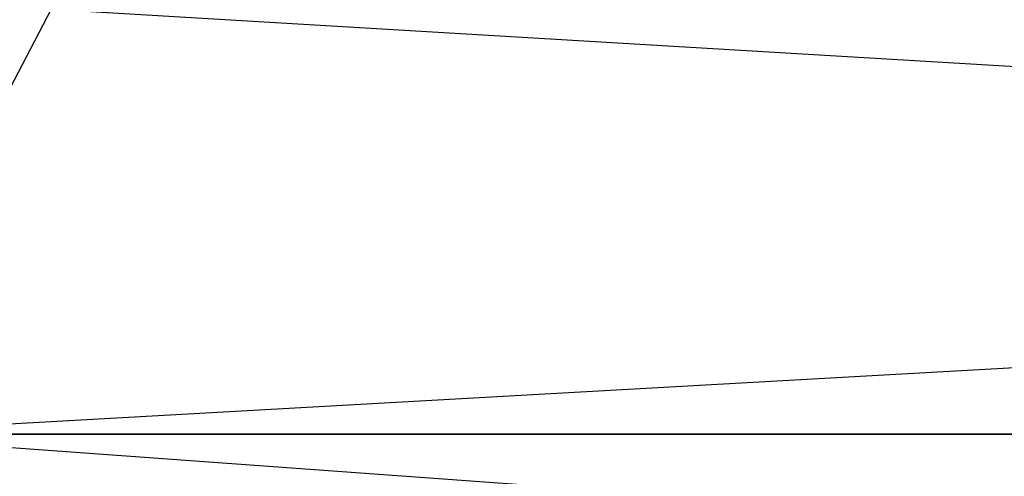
# Model space of a CAD drawing. Extents: x 0.1 to 26.3, y 0 to 13.2.
# Tile 322 of 656: x 2.9678 to 2.97244, y 13.24054 to 13.24268. Entities that reach past the tile are written whole.
import ezdxf

# ---------------------------------------------------------------- set-up
doc = ezdxf.new("R2010")
doc.units = 0
doc.header["$LTSCALE"] = 2.54
doc.layers.get('0').update_dxf_attribs({"color": 13, "linetype": 'CONTINUOUS'})

# ---------------------------------------------------------------- blocks, each defined once
blk = doc.blocks.new('POJEMNIK_NA_R_CZNIKI_PAPIE')
at = {"color": 0}
for p, q in [((2.9679523, 13.2427338, 29.3061279), (2.966909, 13.2407333, 29.308786)), ((2.9679523, 13.2427338, 28.3938721), (2.966909, 13.2407333, 28.391214)), ((3.0025394, 13.2427338, 28.3817688), (2.966909, 13.2407333, 28.391214)), ((2.9679523, 13.2427338, 19.0061279), (2.966909, 13.2407333, 19.008786)), ((2.9679523, 13.2427338, 18.0938721), (2.966909, 13.2407333, 18.091214)), ((3.0025394, 13.2427338, 18.0817688), (2.966909, 13.2407333, 18.091214)), ((2.9679523, 13.2427338, 29.3061279), (3.0016977, 13.2407333, 29.3209595)), ((2.9679523, 13.2427338, 19.0061279), (3.0016977, 13.2407333, 19.0209595)), ((3.0016977, 13.2407333, 29.3209595), (2.966909, 13.2407333, 29.308786)), ((2.966909, 13.2407333, 29.308786), (3.000971, 13.238269, 29.3233154)), ((2.966909, 13.2407333, 28.391214), (3.0016977, 13.2407333, 28.3790405)), ((3.0016977, 13.2407333, 19.0209595), (2.966909, 13.2407333, 19.008786)), ((2.966909, 13.2407333, 19.008786), (3.000971, 13.238269, 19.0233154)), ((2.966909, 13.2407333, 18.091214), (3.0016977, 13.2407333, 18.0790405))]:
    blk.add_line(p, q, dxfattribs=at)

msp = doc.modelspace()

# ---------------------------------------------------------------- block references
at = {"color": 0}
msp.add_blockref('POJEMNIK_NA_R_CZNIKI_PAPIE', (0, 0), dxfattribs=at)

doc.saveas('drawing.dxf')
